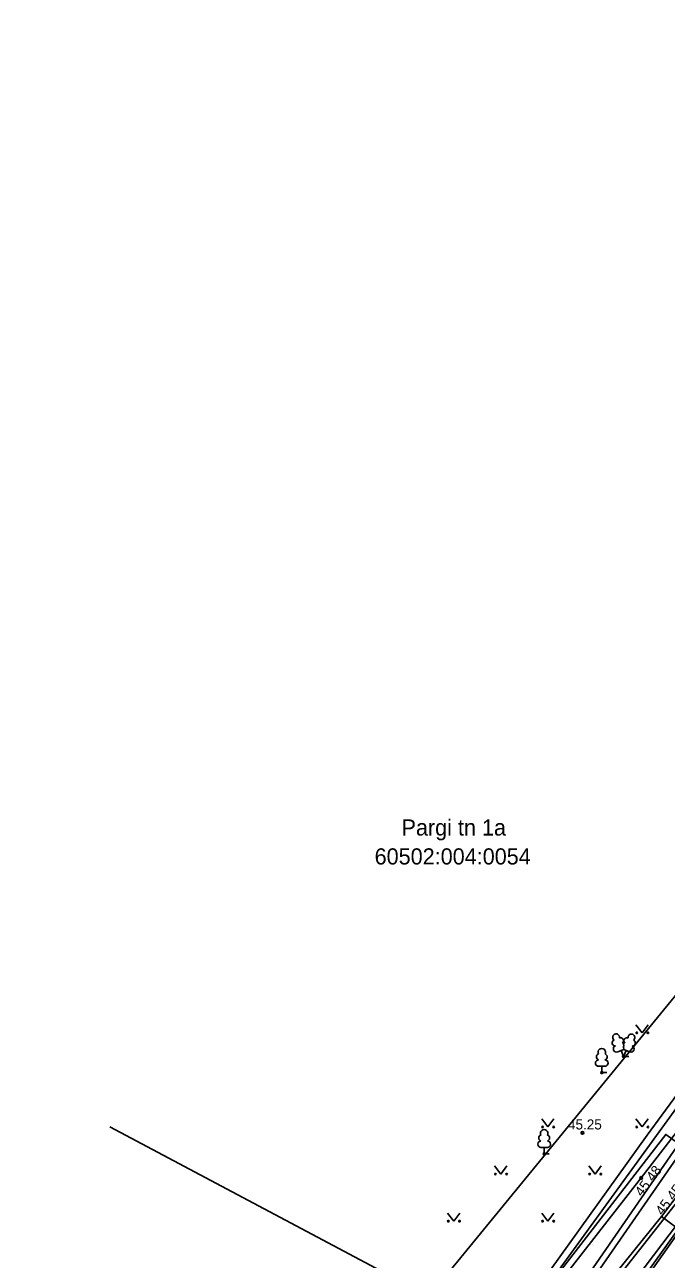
# Model space of a CAD drawing. Extents: x 641898 to 642452, y 6471715 to 6472255.
# Drawn here: x 641949.2 to 641996.9, y 6471937.5 to 6472029.3 of the extents above; entities that cross this region are included whole.
import ezdxf

# ---------------------------------------------------------------- set-up
doc = ezdxf.new("R2010")
doc.units = 0
for name, color, linetype in [('HALJASTUS', 7, 'Continuous'), ('KORGUS-EH2000', 7, 'Continuous'), ('KTRASS', 7, 'Continuous'), ('MOOTMPUNKT', 7, 'Continuous'), ('MOOTPIIR', 7, 'Continuous'), ('PIIR', 7, 'Continuous'), ('PUU', 7, 'Continuous'), ('SITRASS', 7, 'Continuous'), ('TEE', 7, 'Continuous'), ('TTRASS', 7, 'Continuous'), ('VTRASS', 7, 'Continuous')]:
    doc.layers.add(name, color=color, linetype=linetype)

msp = doc.modelspace()

# ---------------------------------------------------------------- linework, layer by layer
at = {"layer": 'HALJASTUS'}
for p, q in [((641994.657, 6471954.988), (641995.121, 6471954.382)), ((641995.121, 6471954.382), (641995.566, 6471954.988)), ((641987.657, 6471947.988), (641988.121, 6471947.382)), ((641988.121, 6471947.382), (641988.566, 6471947.988)), ((641994.657, 6471947.988), (641995.121, 6471947.382)), ((641995.121, 6471947.382), (641995.566, 6471947.988)), ((641984.157, 6471944.488), (641984.621, 6471943.882)), ((641984.621, 6471943.882), (641985.066, 6471944.488)), ((641991.157, 6471944.488), (641991.621, 6471943.882)), ((641991.621, 6471943.882), (641992.066, 6471944.488)), ((641980.657, 6471940.988), (641981.121, 6471940.382)), ((641981.121, 6471940.382), (641981.566, 6471940.988)), ((641987.657, 6471940.988), (641988.121, 6471940.382)), ((641988.121, 6471940.382), (641988.566, 6471940.988))]:
    msp.add_line(p, q, dxfattribs=at)
for centre in [(641994.72, 6471954.382), (641995.549, 6471954.382), (641987.72, 6471947.382), (641988.549, 6471947.382), (641994.72, 6471947.382), (641995.549, 6471947.382), (641984.22, 6471943.882), (641985.049, 6471943.882), (641991.22, 6471943.882), (641992.049, 6471943.882), (641980.72, 6471940.382), (641981.549, 6471940.382), (641987.72, 6471940.382), (641988.549, 6471940.382)]:
    msp.add_circle(centre, 0.055, dxfattribs=at)
at = {"layer": 'KORGUS-EH2000'}
for centre in [(641990.683, 6471946.947), (641995.055, 6471943.592)]:
    msp.add_circle(centre, 0.1, dxfattribs=at)
at = {"layer": 'KTRASS'}
for points in [[(641978.433, 6471912.114), (642012.847, 6471960.823)], [(641999.392, 6471948.359), (641983.811, 6471925.797)]]:
    msp.add_lwpolyline(points, dxfattribs=at)
at = {"layer": 'MOOTMPUNKT'}
for centre in [(641993.745, 6471952.631), (641992.122, 6471951.422), (641990.683, 6471946.947), (641987.841, 6471945.389), (641995.055, 6471943.592)]:
    msp.add_circle(centre, 0.075, dxfattribs=at)
at = {"layer": 'MOOTPIIR'}
msp.add_lwpolyline([(642057.038, 6472006.154), (641981.622, 6471911.832), (641974.173, 6471900.785), (641991.385, 6471889.279), (641976.334, 6471874.678), (641962.442, 6471882.56), (641955.727, 6471896.847), (641967.922, 6471920.935), (642044.157, 6472013.993), (642057.02, 6472034.672), (642071.202, 6472024.941)], close=True, dxfattribs=at)
at = {"layer": 'PIIR'}
for p, q in [((642002.31, 6471955.2), (641985.07, 6471931.45)), ((641955.563, 6471947.394), (641976.92, 6471936.05))]:
    msp.add_line(p, q, dxfattribs=at)
at = {"layer": 'PUU'}
for p, q in [((641993.305, 6471952.966), (641993.75, 6471953.141)), ((641993.745, 6471952.631), (641993.57, 6471953.071)), ((641993.745, 6471952.631), (641993.925, 6471953.071)), ((641994.125, 6471952.631), (641993.745, 6471952.631)), ((641993.75, 6471953.141), (641994.19, 6471952.961)), ((641992.362, 6471951.897), (641991.882, 6471951.897)), ((641992.122, 6471951.422), (641992.122, 6471951.897)), ((641992.502, 6471951.422), (641992.122, 6471951.422)), ((641988.081, 6471945.864), (641987.601, 6471945.864)), ((641987.841, 6471945.389), (641987.841, 6471945.864)), ((641988.221, 6471945.389), (641987.841, 6471945.389))]:
    msp.add_line(p, q, dxfattribs=at)
msp.add_lwpolyline([(641993.75, 6471953.636), (641993.73, 6471953.561), (641993.73, 6471953.541), (641993.74, 6471953.511), (641993.76, 6471953.476), (641993.765, 6471953.456), (641993.75, 6471953.421), (641993.725, 6471953.371), (641993.72, 6471953.346), (641993.725, 6471953.331), (641993.735, 6471953.301), (641993.77, 6471953.241), (641993.775, 6471953.221), (641993.77, 6471953.201), (641993.755, 6471953.166), (641993.75, 6471953.141)], dxfattribs=at)
for centre, radius, start, end in [((641993.114, 6471953.634), 0.224, 111.43041, 274.49868), ((641993.188, 6471954.045), 0.256, 111.50269, 232.51731), ((641993.188, 6471954.045), 0.256, 350.48556, 111.50017), ((641993.523, 6471953.795), 0.224, 308.50412, 111.57247), ((641993.749, 6471953.398), 0.237, 66.76552, 111.50149), ((641993.986, 6471953.79), 0.225, 67.7016, 230.51262), ((641994.324, 6471954.036), 0.256, 67.6168, 188.63142), ((641994.391, 6471953.624), 0.224, 264.6183, 67.68657), ((641994.324, 6471954.036), 0.256, 306.59966, 67.61428), ((641991.952, 6471952.595), 0.233, 109.02174, 253.14154), ((641992.122, 6471952.942), 0.277, 332.5799, 207.4201), ((641992.292, 6471952.595), 0.233, 286.85082, 70.98591), ((641993.219, 6471953.189), 0.237, 111.50143, 291.50036), ((641994.28, 6471953.181), 0.237, 247.61661, 67.61554), ((641991.885, 6471952.134), 0.238, 90.0016, 269.3953), ((641992.359, 6471952.134), 0.238, 270.6047, 89.9984), ((641987.841, 6471946.909), 0.277, 332.5799, 207.4201), ((641987.604, 6471946.101), 0.238, 90.0016, 269.3953), ((641987.671, 6471946.562), 0.233, 109.02174, 253.14154), ((641988.011, 6471946.562), 0.233, 286.85082, 70.98591), ((641988.078, 6471946.101), 0.238, 270.6047, 89.9984)]:
    msp.add_arc(centre, radius, start, end, dxfattribs=at)
at = {"layer": 'SITRASS'}
for points in [[(641950.498, 6471878.962), (641953.395, 6471882.884), (641960.326, 6471892.01), (641966.709, 6471900.548), (641975.149, 6471912.047), (641977.497, 6471915.401), (641982.148, 6471922.194), (641989.859, 6471932.438), (641996.556, 6471940.729), (642003.855, 6471950.395), (642007.644, 6471955.7), (642012.462, 6471961.683), (642019.884, 6471970.473), (642026.992, 6471979.225), (642031.388, 6471984.26), (642035.513, 6471988.868), (642043.437, 6471998.27), (642050.38, 6472006.769), (642057.251, 6472015.394), (642058.446, 6472015.84), (642061.412, 6472015.551), (642068.597, 6472013.427), (642069.315, 6472012.909), (642070.672, 6472010.753)], [(642070.672, 6472010.753), (642069.227, 6472013.708), (642065.692, 6472014.833), (642062.135, 6472015.136), (642059.724, 6472014.885), (642058.87, 6472014.337), (642055.853, 6472010.608), (642052.687, 6472007.205), (642042.715, 6471994.906), (642034.723, 6471986.377), (642026.899, 6471976.868), (642018.808, 6471967.026), (642008.192, 6471953.937), (641999.439, 6471942.057), (641991.934, 6471931.576), (641983.118, 6471919.561), (641974.037, 6471907.19), (641967.163, 6471898.052), (641963.02, 6471893.54), (641954.445, 6471881.908), (641951.759, 6471878.129)], [(641949.242, 6471879.792), (641954.7, 6471888.984), (641972.051, 6471914.076), (641975.437, 6471918.798), (641975.45, 6471918.82), (641981.83, 6471927.71), (641981.832, 6471927.717), (641995.496, 6471946.773), (642011.112, 6471968.077), (642016.054, 6471972.628), (642019.836, 6471976.17), (642023.739, 6471980.511), (642028.082, 6471985.962), (642033.438, 6471992.196), (642037.782, 6471997.193), (642043.02, 6471996.48), (642050.924, 6471995.376), (642056.37, 6472001.743), (642062.014, 6472008.762), (642063.81, 6472010.12), (642065.56, 6472011.44), (642069.94, 6472011.4)], [(642019.688, 6471964.212), (642015.874, 6471963.987), (642000.702, 6471944.077), (641977.58, 6471913.584), (641964.006, 6471895.335), (641951.482, 6471878.312)], [(641996.56, 6471940.73), (642000.28, 6471937.99), (642000.419, 6471937.925)]]:
    msp.add_lwpolyline(points, dxfattribs=at)
at = {"layer": 'TEE'}
for points in [[(641957.318, 6471887.981), (641965.811, 6471899.515), (641970.911, 6471906.44), (641971.072, 6471906.659), (641984.055, 6471924.419), (641997.576, 6471941.625), (642001.537, 6471946.782), (642006.839, 6471953.686), (642010.756, 6471958.786), (642021.543, 6471972.418), (642022.613, 6471973.068), (642025.243, 6471973.363), (642027.92, 6471976.822), (642027.706, 6471977.789), (642027.283, 6471979.443), (642035.503, 6471989.642), (642037.57, 6471989.969), (642039.82, 6471990.066), (642042.975, 6471987.582)], [(641988.177, 6471934.805), (641995.055, 6471943.592), (642008.359, 6471960.788)]]:
    msp.add_lwpolyline(points, dxfattribs=at)
at = {"layer": 'TTRASS'}
msp.add_lwpolyline([(641965.262, 6471918.753), (641972.545, 6471915.299), (641996.872, 6471946.825), (642004.292, 6471941.55)], dxfattribs=at)
at = {"layer": 'VTRASS'}
msp.add_lwpolyline([(642131.146, 6471978.791), (642122.669, 6471985.738), (642108.487, 6471997.357), (642100.73, 6472003.718), (642086.367, 6472014.732), (642072.004, 6472025.747), (642070.54, 6472026.319), (642063.386, 6472027.837), (642057.563, 6472020.38), (642046.398, 6472006.083), (642029.41, 6471984.33), (642022.753, 6471976.477), (642013.331, 6471964.779), (642003.99, 6471953.421), (641999.884, 6471948.226), (641984.12, 6471925.503), (641973.431, 6471931.653), (641967.433, 6471935.11)], dxfattribs=at)

# ---------------------------------------------------------------- texts
at = {"layer": 'KORGUS-EH2000'}
msp.add_text('45.25', height=0.75, dxfattribs=at).set_placement((641989.612, 6471947.197))
for s, rotation, p in [('45.48', 52.76372, (641995.101, 6471942.159)), ('45.45', 53.13841, (641996.64, 6471940.751))]:
    msp.add_text(s, height=0.75, rotation=rotation, dxfattribs=at).set_placement(p)
at = {"layer": 'PIIR'}
for s, p in [('Pargi tn 1a', (641977.242, 6471969.045)), ('60502:004:0054', (641975.242, 6471966.894))]:
    msp.add_text(s, height=1.2, dxfattribs=at).set_placement(p)

doc.saveas('drawing.dxf')
